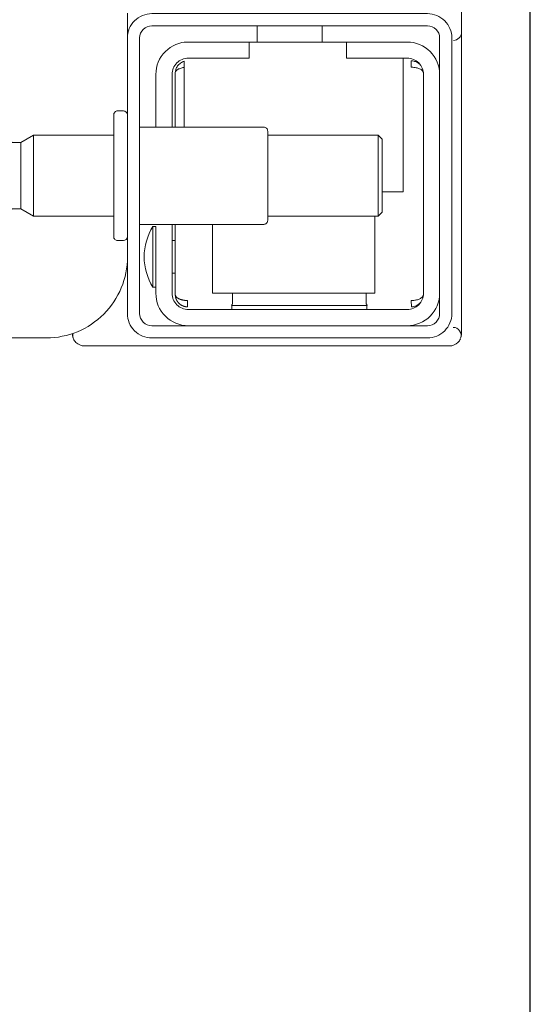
# Model space of a CAD drawing. Header units: millimetres. Extents: x 28291 to 177760, y -399809 to -170937.
# Tile 685 of 905: x 74787 to 74793, y -197710 to -197698. Entities that reach past the tile are written whole.
import ezdxf

# ---------------------------------------------------------------- set-up
doc = ezdxf.new("R2010")
doc.units = ezdxf.units.MM
doc.layers.get('0').update_dxf_attribs({"lineweight": 0})
doc.layers.add('!! 1_zabudowa GK', color=33, linetype='Continuous')
doc.layers.add('!!_@ wypos sanit nd', color=7, linetype='Continuous', lineweight=0, plot=False)

# ---------------------------------------------------------------- blocks, each defined once
blk = doc.blocks.new('A$C4ebe9e89')
for points in [[(-0.15993, 0.04968), (-0.17248, 0.04968, 0.405519), (-0.172, 0.05018), (-0.172, 0.05088, 0.414214), (-0.1725, 0.05138), (-0.1875, 0.05138, 0.414214), (-0.188, 0.05088), (-0.188, 0.05018, 0.405519), (-0.18751, 0.04968), (-0.19, 0.04968, -0.414214), (-0.2, 0.05968), (-0.2, 0.13968, -0.266001), (-0.19506, 0.1483)], [(-0.185, 0.06836), (-0.185, 0.06812, -0.050055), (-0.18485, 0.06786), (-0.18364, 0.06745, -0.719897), (-0.18364, 0.06707), (-0.18485, 0.06666, -0.050055), (-0.185, 0.0664), (-0.185, 0.06612, -0.050055), (-0.18485, 0.06586), (-0.18364, 0.06545, -0.719897), (-0.18364, 0.06507), (-0.18485, 0.06466, -0.050055), (-0.185, 0.0644), (-0.1841, 0.06388), (-0.1841, 0.06282), (-0.185, 0.06126), (-0.185, 0.05138)], [(-0.175, 0.06836), (-0.175, 0.06812, 0.050055), (-0.17514, 0.06786), (-0.17636, 0.06745, 0.719897), (-0.17636, 0.06707), (-0.17514, 0.06666, 0.050055), (-0.175, 0.0664), (-0.175, 0.06612, 0.050055), (-0.17514, 0.06586), (-0.17636, 0.06545, 0.719897), (-0.17636, 0.06507), (-0.17514, 0.06466, 0.050055), (-0.175, 0.0644), (-0.1759, 0.06388), (-0.1759, 0.06282), (-0.175, 0.06126), (-0.175, 0.05138)], [(-0.20011, 0.05634, 0.091301), (-0.20055, 0.05604, 0.198909), (-0.20099, 0.05497)], [(-0.19944, 0.0564, 0.170835), (-0.20011, 0.05634)], [(-0.18625, 0.04656, 0.119096), (-0.19, 0.04764, 0.119096), (-0.19375, 0.04656)], [(-0.186, 0.04818), (-0.186, 0.03288, 0.414214), (-0.1855, 0.03238), (-0.1745, 0.03238, 0.414214), (-0.174, 0.03288), (-0.174, 0.04818)], [(-0.1985, 0.04218, -0.414214), (-0.1945, 0.04618), (-0.18625, 0.04618), (-0.18625, 0.04656), (-0.19375, 0.04656), (-0.19375, 0.04618)], [(-0.174, 0.04618), (-0.1675, 0.04618, -0.414214), (-0.1635, 0.04218), (-0.16353, 0.04268)], [(-0.186, 0.04418), (-0.1945, 0.04418, 0.414214), (-0.1965, 0.04218), (-0.1965, 0.01518, 0.414214), (-0.1945, 0.01318), (-0.1675, 0.01318, 0.414214), (-0.1655, 0.01518), (-0.1655, 0.02268), (-0.1635, 0.02268), (-0.1635, 0.04218)], [(-0.1635, 0.03468), (-0.1655, 0.03468), (-0.1655, 0.04218, 0.414214), (-0.1675, 0.04418), (-0.174, 0.04418)], [(-0.1945, 0.02025), (-0.19515, 0.02024), (-0.19542, 0.02024), (-0.1956, 0.02024), (-0.19567, 0.02024, 0.116465), (-0.19589, 0.02018), (-0.19601, 0.02013), (-0.19601, 0.03683), (-0.19589, 0.03678, 0.116465), (-0.19567, 0.03672), (-0.19542, 0.03672), (-0.19515, 0.03672), (-0.1945, 0.03671)], [(-0.1675, 0.01118, 0.414214), (-0.1635, 0.01518), (-0.1635, 0.02268)], [(-0.1985, 0.01518, 0.414214), (-0.1945, 0.01118)], [(-0.20099, 0.00998, 0.198909), (-0.20055, 0.00892, 0.091301), (-0.20011, 0.00862)], [(-0.16237, 0.00849), (-0.16249, 0.00849), (-0.16269, 0.00849), (-0.16294, 0.00849), (-0.16323, 0.00849), (-0.16357, 0.00849), (-0.16393, 0.00849), (-0.16428, 0.00849), (-0.19771, 0.00849), (-0.19841, 0.00849), (-0.19903, 0.00849), (-0.19948, 0.00849), (-0.19961, 0.00849), (-0.19973, 0.00851), (-0.19984, 0.00853), (-0.20003, 0.00859, 0.517033), (-0.1987, 0.00952)], [(-0.1633, 0.00948, 0.412536), (-0.1623, 0.00848), (-0.1125, 0.00848), (-0.11221, 0.00851), (-0.11193, 0.0086), (-0.11168, 0.00873), (-0.11145, 0.00892), (-0.11126, 0.00914), (-0.11112, 0.0094), (-0.11104, 0.00968)]]:
    blk.add_lwpolyline(points, format="xyb")
for points in [[(-0.1759, 0.06282), (-0.1841, 0.06282)], [(-0.175, 0.06126), (-0.185, 0.06126)], [(-0.20001, 0.05638), (-0.19987, 0.05642), (-0.19976, 0.05645), (-0.19962, 0.05647), (-0.19948, 0.05647)], [(-0.20099, 0.05497), (-0.20099, 0.00998)], [(-0.19478, 0.04378), (-0.186, 0.04378)], [(-0.192, 0.04418), (-0.192, 0.04378)], [(-0.188, 0.04418), (-0.188, 0.04378)], [(-0.16664, 0.04268), (-0.16666, 0.04284), (-0.16669, 0.04295), (-0.16672, 0.04306), (-0.16675, 0.04316), (-0.16679, 0.04326), (-0.16683, 0.04337), (-0.16689, 0.04346), (-0.16694, 0.04355), (-0.16701, 0.04363), (-0.1671, 0.0437), (-0.16718, 0.04375), (-0.16728, 0.04378), (-0.16718, 0.04377), (-0.16708, 0.04376), (-0.16696, 0.04373), (-0.16686, 0.0437), (-0.16677, 0.04367), (-0.16666, 0.04362), (-0.16657, 0.04357), (-0.16646, 0.0435), (-0.16636, 0.04342), (-0.16627, 0.04334), (-0.16618, 0.04324), (-0.1661, 0.04314), (-0.16603, 0.04303), (-0.16597, 0.04292), (-0.16592, 0.0428), (-0.16588, 0.04268), (-0.174, 0.04268)], [(-0.174, 0.04378), (-0.16722, 0.04378)], [(-0.185, 0.01918), (-0.1945, 0.01918), (-0.1945, 0.03918), (-0.186, 0.03918)], [(-0.19591, 0.03679), (-0.19602, 0.03679), (-0.19616, 0.03679), (-0.19632, 0.03679), (-0.1965, 0.03679)], [(-0.1615, 0.03368), (-0.1635, 0.03368)], [(-0.185, 0.03238), (-0.185, 0.01876), (-0.1845, 0.01826), (-0.1755, 0.01826), (-0.175, 0.01876), (-0.175, 0.03238)], [(-0.1615, 0.02568), (-0.1635, 0.02568)], [(-0.1965, 0.02017), (-0.19632, 0.02017), (-0.19616, 0.02017), (-0.19602, 0.02017), (-0.19591, 0.02017)], [(-0.175, 0.01876), (-0.185, 0.01876)], [(-0.182, 0.01826), (-0.182, 0.01568), (-0.1655, 0.01568)], [(-0.16636, 0.01353), (-0.16625, 0.01364), (-0.16618, 0.01371), (-0.16612, 0.01379), (-0.16606, 0.01388), (-0.166, 0.01398), (-0.16596, 0.01407), (-0.16592, 0.01417), (-0.16589, 0.01428), (-0.16586, 0.01438), (-0.16584, 0.01449), (-0.16583, 0.01459), (-0.16583, 0.01469), (-0.16593, 0.01468), (-0.16606, 0.01468), (-0.1663, 0.01468), (-0.1664, 0.01468), (-0.16651, 0.01468), (-0.16661, 0.01468), (-0.16661, 0.01458), (-0.16662, 0.01448), (-0.16663, 0.01438), (-0.16664, 0.01428), (-0.16665, 0.01418), (-0.16667, 0.01407), (-0.1667, 0.01397), (-0.16673, 0.01387), (-0.16676, 0.01377), (-0.1668, 0.01366), (-0.16685, 0.01356), (-0.1669, 0.01347), (-0.16697, 0.01338), (-0.16704, 0.01331), (-0.16712, 0.01325), (-0.16725, 0.01318), (-0.19475, 0.01318), (-0.19493, 0.01328), (-0.19501, 0.01336), (-0.19507, 0.01344), (-0.19513, 0.01353), (-0.19518, 0.01363), (-0.19522, 0.01372), (-0.19526, 0.01383), (-0.19529, 0.01393), (-0.19532, 0.01405), (-0.19534, 0.01415), (-0.19536, 0.01425), (-0.19537, 0.01435), (-0.19538, 0.01446), (-0.19538, 0.01458), (-0.19539, 0.01468), (-0.19617, 0.01467), (-0.19616, 0.01456), (-0.19615, 0.01446), (-0.19613, 0.01435), (-0.1961, 0.01425), (-0.19607, 0.01415), (-0.19603, 0.01405), (-0.19598, 0.01395), (-0.19592, 0.01386), (-0.19586, 0.01377), (-0.19579, 0.01369), (-0.19571, 0.01361), (-0.19563, 0.01353)]]:
    blk.add_lwpolyline(points)
for points in [[(-0.2, 0.01268), (-0.2, 0.04668, -0.414214), (-0.197, 0.04968), (-0.163, 0.04968, -0.414214), (-0.16, 0.04668), (-0.16, 0.01268, -0.414214), (-0.163, 0.00968), (-0.197, 0.00968, -0.414214)], [(-0.1615, 0.04668), (-0.1615, 0.01268, -0.414214), (-0.163, 0.01118), (-0.197, 0.01118, -0.414214), (-0.1985, 0.01268), (-0.1985, 0.04668, -0.414214), (-0.197, 0.04818), (-0.163, 0.04818, -0.414214)]]:
    blk.add_lwpolyline(points, format="xyb", close=True)
blk.add_lwpolyline([(-0.19467, 0.04378), (-0.19466, 0.04378), (-0.19466, 0.04378), (-0.19466, 0.04378), (-0.19466, 0.04378), (-0.19466, 0.04378), (-0.19466, 0.04378), (-0.19466, 0.04378), (-0.19466, 0.04378), (-0.19466, 0.04378), (-0.19466, 0.04378), (-0.19466, 0.04378), (-0.19466, 0.04378), (-0.19466, 0.04378), (-0.19466, 0.04378), (-0.19466, 0.04378), (-0.19466, 0.04378), (-0.19467, 0.04378), (-0.19467, 0.04378), (-0.19467, 0.04378), (-0.19467, 0.04378), (-0.19468, 0.04378), (-0.19468, 0.04378), (-0.19469, 0.04378), (-0.1947, 0.04378), (-0.1947, 0.04378), (-0.19471, 0.04378), (-0.19471, 0.04378), (-0.19471, 0.04378), (-0.19471, 0.04378), (-0.19472, 0.04378), (-0.19472, 0.04378), (-0.19472, 0.04377), (-0.19472, 0.04377), (-0.19473, 0.04377), (-0.19473, 0.04377), (-0.19473, 0.04377), (-0.19473, 0.04377), (-0.19473, 0.04377), (-0.19473, 0.04377), (-0.19474, 0.04377), (-0.19474, 0.04377), (-0.19474, 0.04377), (-0.19474, 0.04377), (-0.19474, 0.04377), (-0.19475, 0.04377), (-0.19475, 0.04377), (-0.19475, 0.04377), (-0.19475, 0.04377), (-0.19476, 0.04377), (-0.19476, 0.04377), (-0.19476, 0.04377), (-0.19477, 0.04376), (-0.19477, 0.04376), (-0.19477, 0.04376), (-0.19478, 0.04376), (-0.19479, 0.04376), (-0.19479, 0.04376), (-0.1948, 0.04375), (-0.19481, 0.04375), (-0.19481, 0.04375), (-0.19482, 0.04374), (-0.19483, 0.04374), (-0.19483, 0.04374), (-0.19484, 0.04373), (-0.19485, 0.04373), (-0.19485, 0.04373), (-0.19486, 0.04372), (-0.19487, 0.04372), (-0.19488, 0.04371), (-0.19488, 0.04371), (-0.19489, 0.0437), (-0.1949, 0.0437), (-0.1949, 0.04369), (-0.19491, 0.04369), (-0.19492, 0.04368), (-0.19493, 0.04368), (-0.19493, 0.04367), (-0.19494, 0.04367), (-0.19495, 0.04366), (-0.19495, 0.04366), (-0.19496, 0.04365), (-0.19497, 0.04364), (-0.19497, 0.04364), (-0.19498, 0.04363), (-0.19499, 0.04362), (-0.19499, 0.04362), (-0.195, 0.04361), (-0.19501, 0.0436), (-0.19501, 0.04359), (-0.19502, 0.04359), (-0.19503, 0.04358), (-0.19503, 0.04357), (-0.19504, 0.04356), (-0.19504, 0.04356), (-0.19505, 0.04355), (-0.19506, 0.04354), (-0.19506, 0.04353), (-0.19507, 0.04352), (-0.19508, 0.04351), (-0.19508, 0.0435), (-0.19509, 0.04349), (-0.19509, 0.04349), (-0.1951, 0.04348), (-0.19511, 0.04347), (-0.19511, 0.04346), (-0.19512, 0.04345), (-0.19512, 0.04344), (-0.19513, 0.04343), (-0.19513, 0.04342), (-0.19514, 0.04341), (-0.19515, 0.0434), (-0.19515, 0.04339), (-0.19516, 0.04338), (-0.19516, 0.04337), (-0.19517, 0.04336), (-0.19517, 0.04334), (-0.19518, 0.04333), (-0.19518, 0.04332), (-0.19519, 0.04331), (-0.19519, 0.0433), (-0.1952, 0.04329), (-0.1952, 0.04328), (-0.19521, 0.04327), (-0.19521, 0.04325), (-0.19522, 0.04324), (-0.19522, 0.04323), (-0.19523, 0.04322), (-0.19523, 0.04321), (-0.19524, 0.04319), (-0.19524, 0.04318), (-0.19525, 0.04317), (-0.19525, 0.04316), (-0.19526, 0.04313), (-0.19527, 0.04311), (-0.19527, 0.04308), (-0.19528, 0.04306), (-0.19529, 0.04303), (-0.1953, 0.043), (-0.1953, 0.04298), (-0.19531, 0.04295), (-0.19532, 0.04292), (-0.19532, 0.0429), (-0.19533, 0.04287), (-0.19533, 0.04285), (-0.19534, 0.04282), (-0.19534, 0.04279), (-0.19535, 0.04277), (-0.19535, 0.04274), (-0.19536, 0.04271), (-0.19536, 0.04269), (-0.19536, 0.04266), (-0.19537, 0.04263), (-0.19537, 0.04261), (-0.19537, 0.04258), (-0.19537, 0.04257), (-0.19537, 0.04256), (-0.19537, 0.04255), (-0.19537, 0.04255), (-0.19537, 0.04254), (-0.19538, 0.04253), (-0.19538, 0.04253), (-0.19538, 0.04252), (-0.19538, 0.04252), (-0.19538, 0.04251), (-0.19538, 0.04251), (-0.19538, 0.0425), (-0.19538, 0.04249), (-0.19538, 0.04249), (-0.19538, 0.04248), (-0.19538, 0.04248), (-0.19538, 0.04248), (-0.19538, 0.04247), (-0.19538, 0.04247), (-0.19538, 0.04246), (-0.19538, 0.04246), (-0.19538, 0.04246), (-0.19538, 0.04245), (-0.19538, 0.04245), (-0.19538, 0.04245), (-0.19538, 0.04244), (-0.19538, 0.04244), (-0.19538, 0.04244), (-0.19538, 0.04244), (-0.19538, 0.04243), (-0.19538, 0.04243), (-0.19538, 0.04243), (-0.19538, 0.04242), (-0.19538, 0.04242), (-0.19538, 0.04241), (-0.19538, 0.04241), (-0.19538, 0.0424), (-0.19538, 0.0424), (-0.19538, 0.04239), (-0.19538, 0.04239), (-0.19538, 0.04239), (-0.19538, 0.04238), (-0.19538, 0.04238), (-0.19538, 0.04237), (-0.19538, 0.04237), (-0.19538, 0.04236), (-0.19538, 0.04236), (-0.19538, 0.04235), (-0.19538, 0.04235), (-0.19538, 0.04234), (-0.19538, 0.04234), (-0.19538, 0.04234), (-0.19538, 0.04233), (-0.19538, 0.04232), (-0.19538, 0.04232), (-0.19538, 0.04231), (-0.19538, 0.04231), (-0.19538, 0.04231), (-0.19538, 0.0423), (-0.19538, 0.0423), (-0.19538, 0.04229), (-0.19538, 0.04229), (-0.19538, 0.04229), (-0.19538, 0.04229), (-0.19538, 0.04228), (-0.19538, 0.04228), (-0.19538, 0.04228), (-0.19538, 0.04228), (-0.19539, 0.04228), (-0.19539, 0.04228), (-0.19539, 0.04228), (-0.19539, 0.04227), (-0.19539, 0.04227), (-0.1954, 0.04227), (-0.1954, 0.04227), (-0.1954, 0.04227), (-0.1954, 0.04227), (-0.19541, 0.04227), (-0.19541, 0.04227), (-0.19542, 0.04227), (-0.19542, 0.04227), (-0.19543, 0.04228), (-0.19544, 0.04228), (-0.19545, 0.04228), (-0.19545, 0.04228), (-0.19546, 0.04228), (-0.19546, 0.04228), (-0.19546, 0.04228), (-0.19547, 0.04228), (-0.19548, 0.04228), (-0.19549, 0.04228), (-0.19549, 0.04228), (-0.1955, 0.04228), (-0.19551, 0.04228), (-0.19552, 0.04228), (-0.19553, 0.04228), (-0.19554, 0.04228), (-0.19555, 0.04228), (-0.19556, 0.04228), (-0.19557, 0.04228), (-0.19558, 0.04228), (-0.19559, 0.04228), (-0.19561, 0.04228), (-0.19563, 0.04228), (-0.19565, 0.04228), (-0.19568, 0.04228), (-0.1957, 0.04228), (-0.19574, 0.04228), (-0.19576, 0.04228), (-0.19578, 0.04228), (-0.19595, 0.04228), (-0.19596, 0.04228), (-0.19598, 0.04228), (-0.19599, 0.04228), (-0.196, 0.04228), (-0.19602, 0.04228), (-0.19603, 0.04228), (-0.19604, 0.04228), (-0.19605, 0.04228), (-0.19606, 0.04228), (-0.19607, 0.04228), (-0.19608, 0.04228), (-0.19609, 0.04228), (-0.1961, 0.04228), (-0.19611, 0.04228), (-0.19612, 0.04228), (-0.19613, 0.04229), (-0.19613, 0.04229), (-0.19614, 0.04229), (-0.19614, 0.04229), (-0.19615, 0.04229), (-0.19615, 0.04229), (-0.19615, 0.04229), (-0.19615, 0.04229), (-0.19616, 0.04229), (-0.19616, 0.04229), (-0.19616, 0.04228), (-0.19616, 0.04228), (-0.19616, 0.04228), (-0.19616, 0.04228), (-0.19616, 0.04228), (-0.19616, 0.04228), (-0.19616, 0.04227), (-0.19616, 0.04227), (-0.19616, 0.04227), (-0.19617, 0.04227), (-0.19617, 0.04227), (-0.19617, 0.04227), (-0.19617, 0.04227), (-0.19617, 0.04227), (-0.19617, 0.04227), (-0.19617, 0.04227), (-0.19617, 0.04228), (-0.19617, 0.04228), (-0.19617, 0.04228), (-0.19617, 0.04229), (-0.19617, 0.04229), (-0.19617, 0.04229), (-0.19617, 0.0423), (-0.19617, 0.04231), (-0.19617, 0.04232), (-0.19617, 0.04233), (-0.19617, 0.04234), (-0.19616, 0.04234), (-0.19616, 0.04234), (-0.19616, 0.04235), (-0.19616, 0.04235), (-0.19616, 0.04236), (-0.19616, 0.04236), (-0.19616, 0.04237), (-0.19616, 0.04238), (-0.19616, 0.04239), (-0.19616, 0.04239), (-0.19616, 0.0424), (-0.19616, 0.0424), (-0.19616, 0.04241), (-0.19616, 0.04241), (-0.19616, 0.04241), (-0.19616, 0.04242), (-0.19616, 0.04242), (-0.19616, 0.04243), (-0.19616, 0.04243), (-0.19616, 0.04244), (-0.19616, 0.04244), (-0.19616, 0.04245), (-0.19616, 0.04245), (-0.19616, 0.04246), (-0.19616, 0.04246), (-0.19615, 0.04246), (-0.19615, 0.04246), (-0.19615, 0.04247), (-0.19615, 0.04247), (-0.19615, 0.04248), (-0.19615, 0.04248), (-0.19615, 0.04248), (-0.19615, 0.04249), (-0.19615, 0.04249), (-0.19615, 0.0425), (-0.19615, 0.04251), (-0.19615, 0.04251), (-0.19615, 0.04252), (-0.19615, 0.04252), (-0.19614, 0.04253), (-0.19614, 0.04254), (-0.19614, 0.04254), (-0.19614, 0.04255), (-0.19614, 0.04256), (-0.19614, 0.04256), (-0.19614, 0.04257), (-0.19614, 0.04258), (-0.19613, 0.04259), (-0.19613, 0.0426), (-0.19613, 0.0426), (-0.19613, 0.04261), (-0.19612, 0.04263), (-0.19612, 0.04264), (-0.19612, 0.04266), (-0.19611, 0.04268), (-0.19611, 0.04269), (-0.1961, 0.04271), (-0.1961, 0.04273), (-0.19609, 0.04274), (-0.19609, 0.04276), (-0.19608, 0.04277), (-0.19608, 0.04279), (-0.19607, 0.04281), (-0.19606, 0.04282), (-0.19606, 0.04284), (-0.19605, 0.04285), (-0.19605, 0.04287), (-0.19604, 0.04288), (-0.19603, 0.0429), (-0.19602, 0.04291), (-0.19602, 0.04293), (-0.19601, 0.04295), (-0.196, 0.04296), (-0.19599, 0.04298), (-0.19599, 0.04299), (-0.19598, 0.043), (-0.19597, 0.04302), (-0.19596, 0.04303), (-0.19595, 0.04305), (-0.19595, 0.04306), (-0.19594, 0.04308), (-0.19593, 0.04309), (-0.19592, 0.04311), (-0.19591, 0.04312), (-0.1959, 0.04313), (-0.19589, 0.04315), (-0.19588, 0.04316), (-0.19587, 0.04317), (-0.19586, 0.04319), (-0.19585, 0.0432), (-0.19584, 0.04321), (-0.19583, 0.04323), (-0.19582, 0.04324), (-0.19581, 0.04325), (-0.1958, 0.04327), (-0.19578, 0.04328), (-0.19577, 0.04329), (-0.19576, 0.0433), (-0.19575, 0.04332), (-0.19574, 0.04333), (-0.19573, 0.04334), (-0.19571, 0.04335), (-0.1957, 0.04336), (-0.19569, 0.04338), (-0.19568, 0.04339), (-0.19567, 0.0434), (-0.19565, 0.04341), (-0.19564, 0.04342), (-0.19563, 0.04343), (-0.19561, 0.04344), (-0.1956, 0.04345), (-0.19559, 0.04346), (-0.19557, 0.04347), (-0.19556, 0.04348), (-0.19555, 0.04349), (-0.19553, 0.0435), (-0.19552, 0.04351), (-0.19551, 0.04352), (-0.19549, 0.04353), (-0.19548, 0.04354), (-0.19546, 0.04355), (-0.19545, 0.04356), (-0.19543, 0.04357), (-0.19542, 0.04358), (-0.19541, 0.04358), (-0.19539, 0.04359), (-0.19538, 0.0436), (-0.19536, 0.04361), (-0.19535, 0.04362), (-0.19533, 0.04362), (-0.19532, 0.04363), (-0.1953, 0.04364), (-0.19529, 0.04365), (-0.19527, 0.04365), (-0.19525, 0.04366), (-0.19524, 0.04367), (-0.19522, 0.04367), (-0.19521, 0.04368), (-0.19519, 0.04368), (-0.19518, 0.04369), (-0.19516, 0.0437), (-0.19514, 0.0437), (-0.19513, 0.04371), (-0.19511, 0.04371), (-0.1951, 0.04372), (-0.19508, 0.04372), (-0.19506, 0.04373), (-0.19505, 0.04373), (-0.19503, 0.04373), (-0.19501, 0.04374), (-0.195, 0.04374), (-0.19498, 0.04375), (-0.19496, 0.04375), (-0.19495, 0.04375), (-0.19493, 0.04376), (-0.19491, 0.04376), (-0.19491, 0.04376), (-0.1949, 0.04376), (-0.19489, 0.04376), (-0.19488, 0.04376), (-0.19487, 0.04377), (-0.19486, 0.04377), (-0.19485, 0.04377), (-0.19483, 0.04377), (-0.19482, 0.04377), (-0.19481, 0.04377), (-0.1948, 0.04377), (-0.19479, 0.04377), (-0.19479, 0.04377), (-0.19478, 0.04377), (-0.19478, 0.04378), (-0.19477, 0.04378), (-0.19476, 0.04378), (-0.19475, 0.04378), (-0.19475, 0.04378), (-0.19474, 0.04378), (-0.19474, 0.04378), (-0.19473, 0.04378), (-0.19473, 0.04378), (-0.19471, 0.04378), (-0.1947, 0.04378), (-0.1947, 0.04378), (-0.19469, 0.04378), (-0.19469, 0.04378), (-0.19469, 0.04378), (-0.19469, 0.04378), (-0.19469, 0.04378), (-0.19468, 0.04378), (-0.19468, 0.04378), (-0.19468, 0.04378), (-0.19467, 0.04378), (-0.19467, 0.04378), (-0.19467, 0.04378), (-0.19467, 0.04378)], close=True)

msp = doc.modelspace()

# ---------------------------------------------------------------- linework, layer by layer
at = {"layer": '!! 1_zabudowa GK'}
msp.add_lwpolyline([(74793.29274, -197832.0883), (74793.29274, -197622.0883)], dxfattribs=at)

# ---------------------------------------------------------------- block references
at = {"layer": '!!_@ wypos sanit nd', "xscale": 100, "yscale": 100, "zscale": 100, "rotation": 89.99999999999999}
msp.add_blockref('A$C4ebe9e89', (74793.29274, -197682.08784), dxfattribs=at)

doc.saveas('drawing.dxf')
